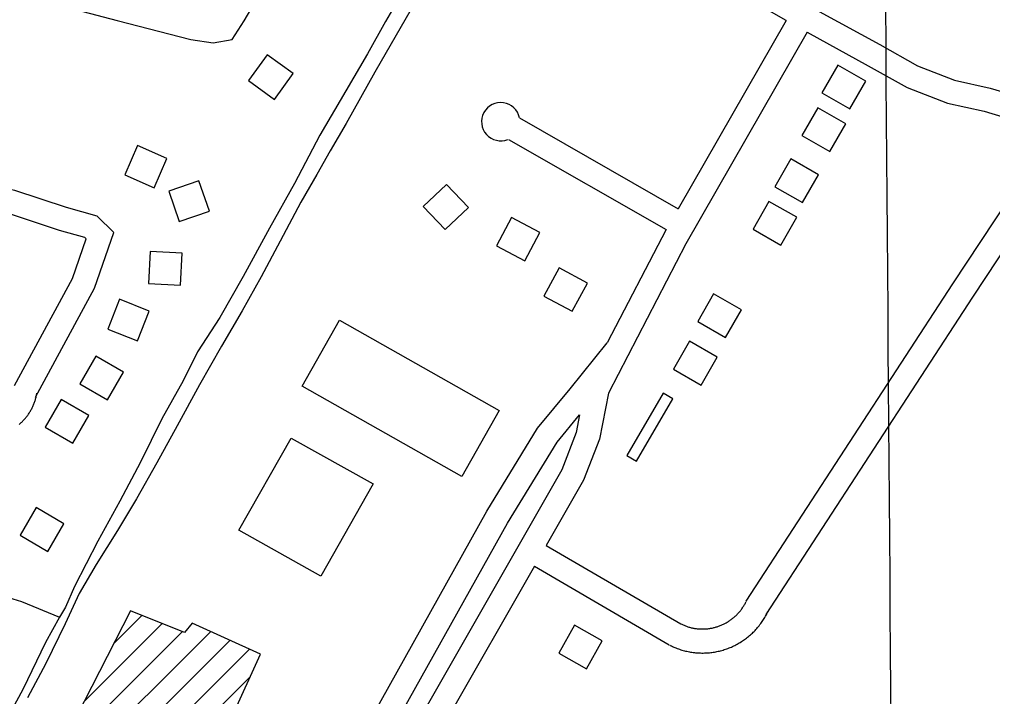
# Model space of a CAD drawing. Extents: x 3540316 to 3578335, y 553172 to 578787.
# Drawn here: x 3548599 to 3549815, y 572760 to 573606 of the extents above; entities that cross this region are included whole.
import ezdxf

# ---------------------------------------------------------------- set-up
doc = ezdxf.new("R2010")
doc.units = 0
for name, color, linetype in [('V-BLDG-OTLN', 7, 'Continuous'), ('V-GRID-MAJR', 7, 'Continuous'), ('V-ROAD-CNTR', 7, 'Continuous'), ('V-TOPO-SHOR', 7, 'Continuous')]:
    doc.layers.add(name, color=color, linetype=linetype)

msp = doc.modelspace()

# ---------------------------------------------------------------- linework, layer by layer
at = {"layer": 'V-BLDG-OTLN'}
for points in [[(3548917.632126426, 573506.0789614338), (3548941.1510793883, 573538.433896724), (3548908.7961440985, 573561.9528496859), (3548885.2771911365, 573529.5979143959)], [(3549636.62868843, 573494.296984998), (3549656.517648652, 573529.0019155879), (3549621.8127180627, 573548.89087581), (3549601.9237578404, 573514.1859452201)], [(3549611.6197384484, 573441.114091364), (3549631.5086986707, 573475.8190219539), (3549596.8037680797, 573495.7079821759), (3549576.914807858, 573461.0030515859)], [(3548746.8064680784, 573448.4630766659), (3548730.751500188, 573411.82614994), (3548767.3884269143, 573395.77118205), (3548783.443394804, 573432.4081087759)], [(3549577.707806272, 573377.2522190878), (3549597.5967664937, 573411.957149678), (3549562.891835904, 573431.8461099), (3549543.002875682, 573397.1411793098)], [(3548785.612390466, 573391.659190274), (3548798.559364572, 573353.8122659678), (3548836.406288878, 573366.759240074), (3548823.4593147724, 573404.6061643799)], [(3549103.596754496, 573372.4422287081), (3549131.2036992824, 573343.497286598), (3549160.1486413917, 573371.1042313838), (3549132.541696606, 573400.0491734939)], [(3549550.5118606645, 573324.187325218), (3549570.4008208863, 573358.8922558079), (3549535.6958902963, 573378.7812160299), (3549515.806930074, 573344.07628544)], [(3549195.2115712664, 573323.1803272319), (3549230.5375006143, 573304.4163647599), (3549249.301463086, 573339.7422941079), (3549213.9755337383, 573358.5062565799)], [(3548760.526440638, 573276.198421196), (3548800.476360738, 573274.198425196), (3548802.4763567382, 573314.1483452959), (3548762.526436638, 573316.148341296)], [(3549289.802382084, 573241.5884904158), (3549308.711344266, 573276.8374199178), (3549273.4624147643, 573295.7463820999), (3549254.5534525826, 573260.4974525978)], [(3549481.376998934, 573208.6995561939), (3549501.265959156, 573243.404486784), (3549466.561028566, 573263.293447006), (3549446.672068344, 573228.5885164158)], [(3548724.163513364, 573256.5144605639), (3548709.359542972, 573219.354534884), (3548746.5194686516, 573204.550564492), (3548761.323439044, 573241.7104901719)], [(3548999.0059636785, 573230.48151263), (3549198.5465645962, 573117.709738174), (3549151.983657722, 573035.320902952), (3548952.443056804, 573148.092677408)], [(3549451.106059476, 573149.4416747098), (3549470.995019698, 573184.1466053), (3549436.290089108, 573204.0355655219), (3549416.4011288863, 573169.3306349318)], [(3548694.5885725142, 573185.479602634), (3548674.5356126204, 573150.8686718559), (3548709.146543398, 573130.815711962), (3548729.1995032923, 573165.42664274)], [(3548651.1476593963, 573131.55671048), (3548631.094699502, 573096.9457797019), (3548665.70563028, 573076.892819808), (3548685.758590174, 573111.5037505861)], [(3549415.387130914, 573132.289709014), (3549403.2691551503, 573139.299694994), (3549358.176245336, 573061.349850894), (3549370.2942211, 573054.339864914)], [(3548873.416510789, 572968.1055547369), (3548938.705537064, 573083.1531948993), (3549041.0421302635, 573025.954028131), (3548975.7531039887, 572910.9063879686)], [(3548620.079721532, 572996.350980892), (3548600.0267616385, 572961.7400501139), (3548634.637692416, 572941.6870902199), (3548654.6906523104, 572976.298020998)], [(3548737.7354862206, 572867.5972384), (3548650.6646603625, 572697.3245789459), (3548731.931497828, 572648.9516756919), (3548784.173393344, 572658.6266563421), (3548830.6123004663, 572660.561652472), (3548900.269161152, 572813.419346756), (3548815.1323314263, 572852.118269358), (3548805.458350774, 572840.508292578)], [(3549327.402306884, 572829.873313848), (3549292.5233766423, 572849.4542746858), (3549272.942415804, 572814.5753444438), (3549307.821346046, 572794.994383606)]]:
    msp.add_lwpolyline(points, close=True, dxfattribs=at)
for points in [[(3548716.5625285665, 572826.1923212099), (3548752.1864573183, 572861.8162499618)], [(3548679.564602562, 572753.8394659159), (3548777.44040681, 572851.7152701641)], [(3548655.517650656, 572694.4365847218), (3548802.6943563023, 572841.614290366)], [(3548677.679606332, 572681.2446111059), (3548838.109285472, 572841.674290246)], [(3548699.843562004, 572668.0526374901), (3548862.4152368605, 572830.624312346)], [(3548722.0065176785, 572654.860663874), (3548886.722188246, 572819.5763344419)], [(3548755.8904499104, 572653.3886668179), (3548887.166187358, 572784.6644042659)]]:
    msp.add_lwpolyline(points, dxfattribs=at)
at = {"layer": 'V-GRID-MAJR'}
msp.add_spline([(3549793.046, 558613.939), (3549748.1010000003, 564672.917), (3549703.1410000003, 570733.831), (3549658.181, 576794.761), (3549658.167, 576796.677)], degree=3, dxfattribs=at)
at = {"layer": 'V-ROAD-CNTR'}
for points in [[(3548349.460262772, 573726.748520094), (3548369.77122215, 573711.6495502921), (3548415.160131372, 573690.079593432), (3548469.2980230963, 573668.6866362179), (3548584.61579246, 573640.916691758), (3548721.366518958, 573604.777764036), (3548813.251335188, 573581.0778114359), (3548841.0792795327, 573576.8108199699), (3548864.743232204, 573581.101811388), (3548879.8772019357, 573604.08576542), (3548910.3641409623, 573656.168661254), (3548945.8960698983, 573721.8435299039), (3548969.4860227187, 573798.5113765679), (3548974.596012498, 573819.246335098), (3548962.531036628, 573843.699286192), (3548944.50007269, 573859.6342543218), (3548920.24012121, 573867.9082377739), (3548881.9241978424, 573876.6092203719), (3548775.2204112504, 573904.1941652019), (3548635.5316906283, 573945.9990815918), (3548524.432912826, 573984.5260045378)], [(3549557.359846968, 573604.6757642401), (3549480.5480005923, 573648.649676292), (3549377.7642061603, 573704.0825654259)], [(3549598.4797647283, 573616.048741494), (3549674.130613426, 573574.4988245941), (3549721.2525191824, 573548.2188771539), (3549767.589426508, 573530.2449131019), (3549812.00333768, 573520.3439329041), (3549861.5702385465, 573505.4609626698), (3549904.270153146, 573487.4689986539), (3549935.245091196, 573472.887027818), (3549989.206983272, 573438.992095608), (3550067.376826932, 573379.9802136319)], [(3549557.359846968, 573604.6757642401), (3549422.3861169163, 573369.53623452)], [(3549583.541794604, 573590.0257935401), (3549431.8720979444, 573325.8003219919), (3549334.9552917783, 573139.419694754), (3549323.7543141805, 573081.8988097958), (3549303.8593539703, 573030.4409127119), (3549257.36944695, 572949.0680754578)], [(3549583.541794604, 573590.0257935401), (3549659.6026424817, 573548.25087709), (3549708.4605447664, 573521.002931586), (3549758.851443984, 573501.4569706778), (3549804.4153528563, 573491.2999909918), (3549851.4022588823, 573477.1910192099), (3549888.484184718, 573461.5670504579)], [(3548619.154723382, 573134.4297047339), (3548692.7355762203, 573270.5164325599), (3548716.929527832, 573339.9532936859), (3548696.2765691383, 573360.280253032), (3548657.759646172, 573371.2022311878), (3548593.1467753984, 573392.467188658), (3548499.224963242, 573412.4961485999), (3548416.9571277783, 573436.954099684), (3548315.5083306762, 573459.573054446), (3548249.863461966, 573484.8830038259), (3548196.3485689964, 573515.041943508), (3548164.059633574, 573538.94089571), (3548145.298671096, 573560.5958523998)], [(3548592.7647761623, 573148.697676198), (3548665.1996312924, 573282.664408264), (3548682.351596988, 573331.89130981), (3548680.7046002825, 573333.5123065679), (3548648.973663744, 573342.5102885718), (3548585.3067910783, 573363.4652466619), (3548491.8109780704, 573383.4022067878), (3548409.4091428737, 573407.9001577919), (3548306.8003480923, 573430.7791120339), (3548237.0354876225, 573457.6770582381), (3548179.9966017, 573489.8199939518), (3548143.55167459, 573516.7969399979), (3548121.270719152, 573542.5138885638)], [(3549223.87451394, 573483.1940072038), (3549422.3861169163, 573369.53623452)], [(3549210.351540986, 573456.1390613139), (3549407.3141470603, 573343.5972863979)], [(3549507.099947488, 572879.329214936), (3549765.25843117, 573275.6464222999), (3549888.484184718, 573461.5670504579)], [(3549532.237897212, 572862.955247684), (3549790.3303810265, 573259.1724552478), (3549916.3591289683, 573449.3220749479)], [(3549407.3141470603, 573343.5972863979), (3549333.6762943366, 573201.9865696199)], [(3548605.016751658, 571967.9660376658), (3548683.763594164, 572102.601768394), (3548824.2733131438, 572351.3692708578), (3549020.913919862, 572701.8515698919), (3549182.9345958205, 572991.930989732), (3549246.383468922, 573095.672782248), (3549287.11438746, 573144.7016841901), (3549333.6762943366, 573201.9865696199)], [(3548598.6547643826, 573100.264773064), (3548599.5207626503, 573100.988771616), (3548600.3647609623, 573101.7307701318), (3548601.1747593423, 573102.4617686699), (3548601.966757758, 573103.2057671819), (3548602.762756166, 573103.973765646), (3548603.541754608, 573104.760764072), (3548604.286753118, 573105.5327625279), (3548605.0497515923, 573106.3527608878), (3548605.791750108, 573107.182759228), (3548606.49074871, 573107.990757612), (3548607.203747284, 573108.8397559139), (3548607.892745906, 573109.6987541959), (3548608.583744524, 573110.5827524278), (3548609.237743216, 573111.4607506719), (3548609.85574198, 573112.3117489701), (3548610.494740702, 573113.2237471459), (3548611.1387394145, 573114.18174523), (3548611.72073825, 573115.0927434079), (3548612.2827371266, 573115.9907416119), (3548612.851735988, 573116.9417397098), (3548613.3987348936, 573117.8887378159), (3548613.951733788, 573118.8897358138), (3548614.4627327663, 573119.863733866), (3548614.939731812, 573120.8047319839), (3548615.437730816, 573121.8267299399), (3548615.8947299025, 573122.820727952), (3548616.3217290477, 573123.777726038), (3548616.7707281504, 573124.832723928), (3548617.17572734, 573125.8527218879), (3548617.569726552, 573126.8757198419), (3548617.9537257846, 573127.9477176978), (3548618.288725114, 573128.9357157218), (3548618.6317244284, 573129.9807136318), (3548618.9627237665, 573131.0767114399), (3548619.248723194, 573132.0907094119), (3548619.53572262, 573133.152707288), (3548619.8077220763, 573134.2597050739), (3548620.048721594, 573135.3227029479), (3548620.276721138, 573136.4067007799)], [(3548620.276721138, 573136.4067007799), (3548620.4737207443, 573137.44169871), (3548620.667720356, 573138.522696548), (3548620.7837201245, 573139.2746950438)], [(3548632.198697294, 571955.0180635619), (3548709.773542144, 572087.6517982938), (3548850.41526086, 572336.6533002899), (3549047.091867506, 572687.1975992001), (3549208.836544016, 572976.7850200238), (3549270.8454199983, 573078.1708172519), (3549299.0833635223, 573112.1627492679)], [(3549299.0833635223, 573112.1627492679), (3549294.81437206, 573090.2407931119), (3549276.6914083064, 573043.3628868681), (3549106.961747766, 572746.2784810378), (3548936.06008957, 572439.972093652), (3548755.544450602, 572120.6597322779), (3548657.992645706, 571942.7320881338)], [(3549257.36944695, 572949.0680754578), (3549425.692110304, 572851.0902714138)], [(3549242.486476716, 572923.018127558), (3549133.085695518, 572731.5285105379), (3548962.218037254, 572425.2821230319), (3548781.756398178, 572106.065761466), (3548685.12059145, 571929.8101139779)], [(3549242.486476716, 572923.018127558), (3549410.948139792, 572824.960323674)], [(3549425.322111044, 572851.280271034), (3549425.6651103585, 572851.1042713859), (3549426.6261084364, 572850.639272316), (3549427.582106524, 572850.191273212), (3549428.5111046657, 572849.780274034), (3549429.525102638, 572849.3532748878), (3549430.511100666, 572848.951275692), (3549431.456098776, 572848.590276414), (3549432.482096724, 572848.220277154), (3549433.491094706, 572847.86727786), (3549434.450092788, 572847.5572784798), (3549435.461090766, 572847.2512790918), (3549436.482088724, 572846.9582796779), (3549437.528086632, 572846.6802802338), (3549438.5620845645, 572846.418280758), (3549439.546082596, 572846.1912812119), (3549440.5630805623, 572845.9782816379), (3549441.637078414, 572845.7712820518), (3549442.6740763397, 572845.5862824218), (3549443.7200742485, 572845.4222827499), (3549444.748072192, 572845.2762830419), (3549445.785070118, 572845.1522832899), (3549446.86406796, 572845.0382835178), (3549447.9090658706, 572844.9452837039), (3549448.931063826, 572844.875283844), (3549450.011061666, 572844.821283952), (3549451.056059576, 572844.78228403), (3549452.107057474, 572844.76728406), (3549453.176055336, 572844.7652840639), (3549454.2400532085, 572844.785284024), (3549455.2700511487, 572844.818283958), (3549456.3010490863, 572844.87728384), (3549457.396046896, 572844.9542836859), (3549458.452044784, 572845.0452835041), (3549459.4800427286, 572845.1522832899), (3549460.4990406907, 572845.279283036), (3549461.595038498, 572845.436282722), (3549462.623036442, 572845.5942824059), (3549463.615034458, 572845.773282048), (3549464.701032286, 572845.986281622), (3549465.7500301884, 572846.2062811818), (3549466.7260282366, 572846.4312807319), (3549467.772026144, 572846.6962802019), (3549468.7810241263, 572846.964279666), (3549469.80902207, 572847.2642790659), (3549470.8330200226, 572847.571278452), (3549471.802018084, 572847.8892778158), (3549472.810016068, 572848.2372771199), (3549473.8150140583, 572848.6032763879), (3549474.76901215, 572848.9672756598), (3549475.756010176, 572849.3722748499), (3549476.742008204, 572849.78727402), (3549477.70400628, 572850.2182731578), (3549478.6780043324, 572850.6682722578), (3549479.5700025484, 572851.105271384), (3549480.533000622, 572851.601270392), (3549481.5099986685, 572852.1172693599), (3549482.386996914, 572852.600268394), (3549483.2879951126, 572853.1262673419), (3549484.237993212, 572853.6952662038), (3549485.1079914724, 572854.23726512), (3549485.9739897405, 572854.8022639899), (3549486.8559879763, 572855.3992627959), (3549487.7529861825, 572856.028261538), (3549488.5869845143, 572856.6292603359), (3549489.4119828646, 572857.2562590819), (3549490.252981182, 572857.911257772), (3549491.0799795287, 572858.5842564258), (3549491.882977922, 572859.2552550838), (3549492.6729763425, 572859.9462537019), (3549493.4779747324, 572860.6682522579), (3549494.2259732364, 572861.3662508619), (3549494.9829717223, 572862.0992493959), (3549495.7449701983, 572862.86224787), (3549496.47396874, 572863.6142463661), (3549497.1829673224, 572864.378244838), (3549497.884965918, 572865.1562432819), (3549498.5729645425, 572865.9542416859), (3549499.2829631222, 572866.79724), (3549499.9409618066, 572867.60723838), (3549500.560960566, 572868.400236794), (3549501.1969592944, 572869.25223509), (3549501.836958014, 572870.131233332), (3549502.4439568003, 572870.9962316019), (3549503.034955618, 572871.871229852), (3549503.5849545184, 572872.7172281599), (3549504.1439534, 572873.6222263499), (3549504.711952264, 572874.563224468), (3549505.21895125, 572875.438222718), (3549505.729950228, 572876.3702208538), (3549506.245949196, 572877.3362189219), (3549506.7079482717, 572878.240217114), (3549507.2109472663, 572879.279215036)], [(3549411.666138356, 572824.5683244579), (3549412.301137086, 572824.2443251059), (3549413.716134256, 572823.5593264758), (3549415.150131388, 572822.8853278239), (3549416.623128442, 572822.2363291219), (3549418.031125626, 572821.641330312), (3549419.493122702, 572821.0453315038), (3549421.008119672, 572820.4663326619), (3549422.448116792, 572819.9463337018), (3549423.9331138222, 572819.4293347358), (3549425.478110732, 572818.9293357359), (3549426.97910773, 572818.473336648), (3549428.502104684, 572818.038337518), (3549429.9921017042, 572817.64233831), (3549431.508098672, 572817.2583390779), (3549433.100095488, 572816.8913398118), (3549434.6510923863, 572816.566340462), (3549436.1630893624, 572816.275341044), (3549437.712086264, 572815.9983415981), (3549439.2800831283, 572815.7523420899), (3549440.850079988, 572815.5283425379), (3549442.4370768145, 572815.338342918), (3549443.9680737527, 572815.1783432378), (3549445.5510705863, 572815.03734352), (3549447.1510673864, 572814.92734374), (3549448.69906429, 572814.8493438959), (3549450.280061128, 572814.790344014), (3549451.86905795, 572814.76734406), (3549453.4380548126, 572814.765344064), (3549455.00405168, 572814.795344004), (3549456.6040484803, 572814.8463439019), (3549458.2030452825, 572814.93734372), (3549459.7360422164, 572815.0443435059), (3549461.2940391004, 572815.179343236), (3549462.8860359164, 572815.344342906), (3549464.47903273, 572815.5433425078), (3549466.001029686, 572815.760342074), (3549467.5690265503, 572816.0023415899), (3549469.173023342, 572816.291341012), (3549470.66902035, 572816.5863404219), (3549472.2000172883, 572816.906339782), (3549473.7780141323, 572817.271339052), (3549475.296011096, 572817.6543382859), (3549476.8330080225, 572818.0623374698), (3549478.327005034, 572818.4983365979), (3549479.8190020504, 572818.9473356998), (3549481.365998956, 572819.453334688), (3549482.8379960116, 572819.9613336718), (3549484.29899309, 572820.493332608), (3549485.816990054, 572821.0733314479), (3549487.261987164, 572821.666330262), (3549488.697984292, 572822.269329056), (3549490.137981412, 572822.916327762), (3549491.5659785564, 572823.5763264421), (3549493.0279756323, 572824.291325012), (3549494.40897287, 572825.0013235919), (3549495.757970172, 572825.7153221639), (3549497.190967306, 572826.504320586), (3549498.5599645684, 572827.3043189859), (3549499.877961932, 572828.0933174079), (3549501.241959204, 572828.943315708), (3549502.581956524, 572829.8183139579), (3549503.871953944, 572830.691312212), (3549505.1329514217, 572831.574310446), (3549506.4349488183, 572832.513308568), (3549507.7059462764, 572833.478306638), (3549508.9409438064, 572834.4413047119), (3549510.1599413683, 572835.4323027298), (3549511.382938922, 572836.4533006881), (3549512.570936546, 572837.494298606), (3549513.7239342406, 572838.5282965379), (3549514.8979318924, 572839.62229435), (3549516.036929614, 572840.72729214), (3549517.12892743, 572841.820289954), (3549518.239925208, 572842.966287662), (3549519.3149230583, 572844.124285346), (3549520.384920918, 572845.310282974), (3549521.4129188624, 572846.5022805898), (3549522.3989168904, 572847.6752782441), (3549523.396914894, 572848.9012757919), (3549524.4049128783, 572850.1902732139), (3549525.340911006, 572851.4462707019), (3549526.246909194, 572852.68726822), (3549527.157907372, 572853.990265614), (3549528.036905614, 572855.289263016), (3549528.922903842, 572856.6512602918), (3549529.751902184, 572857.9922576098), (3549530.5379006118, 572859.2972549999), (3549531.3508989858, 572860.700252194), (3549532.111897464, 572862.0862494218), (3549532.83389602, 572863.4382467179), (3549533.5678945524, 572864.87224385), (3549534.214893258, 572866.2092411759)]]:
    msp.add_lwpolyline(points, dxfattribs=at)
msp.add_arc((3549200.4623459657, 573478.3054740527), 23.917093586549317, 11.794083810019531, 291.84685603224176, dxfattribs=at)
at = {"layer": 'V-TOPO-SHOR'}
for points in [[(3549182.437, 573819.053), (3549151.1410000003, 573764.498), (3549119.534, 573710.8740000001), (3549088.5500000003, 573658.797), (3549056.325, 573603.3150000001), (3549034.014, 573563.018), (3549007.058, 573516.834), (3548974.524, 573461.659), (3548942.919, 573401.216), (3548911.623, 573345.42), (3548878.7800000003, 573284.978), (3548849.653, 573233.833), (3548821.765, 573191.056), (3548803.485, 573154.79), (3548776.836, 573107.365), (3548750.19, 573053.122), (3548724.473, 573004.457), (3548696.897, 572954.24), (3548668.0810000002, 572897.828), (3548656.617, 572872.101), (3548649.18, 572859.702), (3548631.83, 572827.776), (3548603.324, 572769.193), (3548574.197, 572716.498)], [(3549088.409, 573618.892), (3549043.009, 573540.349), (3549007.261, 573475.845), (3548987.522, 573442.057), (3548970.6350000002, 573412.22), (3548961.4250000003, 573396.643), (3548950.677, 573377.9940000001), (3548925.017, 573329.2880000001), (3548901.113, 573284.75), (3548877.4280000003, 573241.968), (3548851.5470000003, 573198.089), (3548823.914, 573149.603), (3548796.061, 573098.483), (3548770.6210000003, 573052.1900000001), (3548745.1780000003, 573007.433), (3548721.4930000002, 572967.941), (3548695.174, 572925.378), (3548673.681, 572889.177), (3548656.137, 572851.2220000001), (3548632.233, 572801.639), (3548609.2060000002, 572758.638)], [(3547676.753, 573116.478), (3547781.924, 573087.37), (3547894.861, 573059.237), (3547985.147, 573034.335), (3548087.7290000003, 573009.436), (3548180.926, 572987.123), (3548286.42, 572959.956), (3548384.796, 572938.292), (3548494.173, 572907.892), (3548557.9220000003, 572892.37), (3548601.609, 572879.109), (3548649.18, 572859.702)]]:
    msp.add_lwpolyline(points, dxfattribs=at)

doc.saveas('drawing.dxf')
